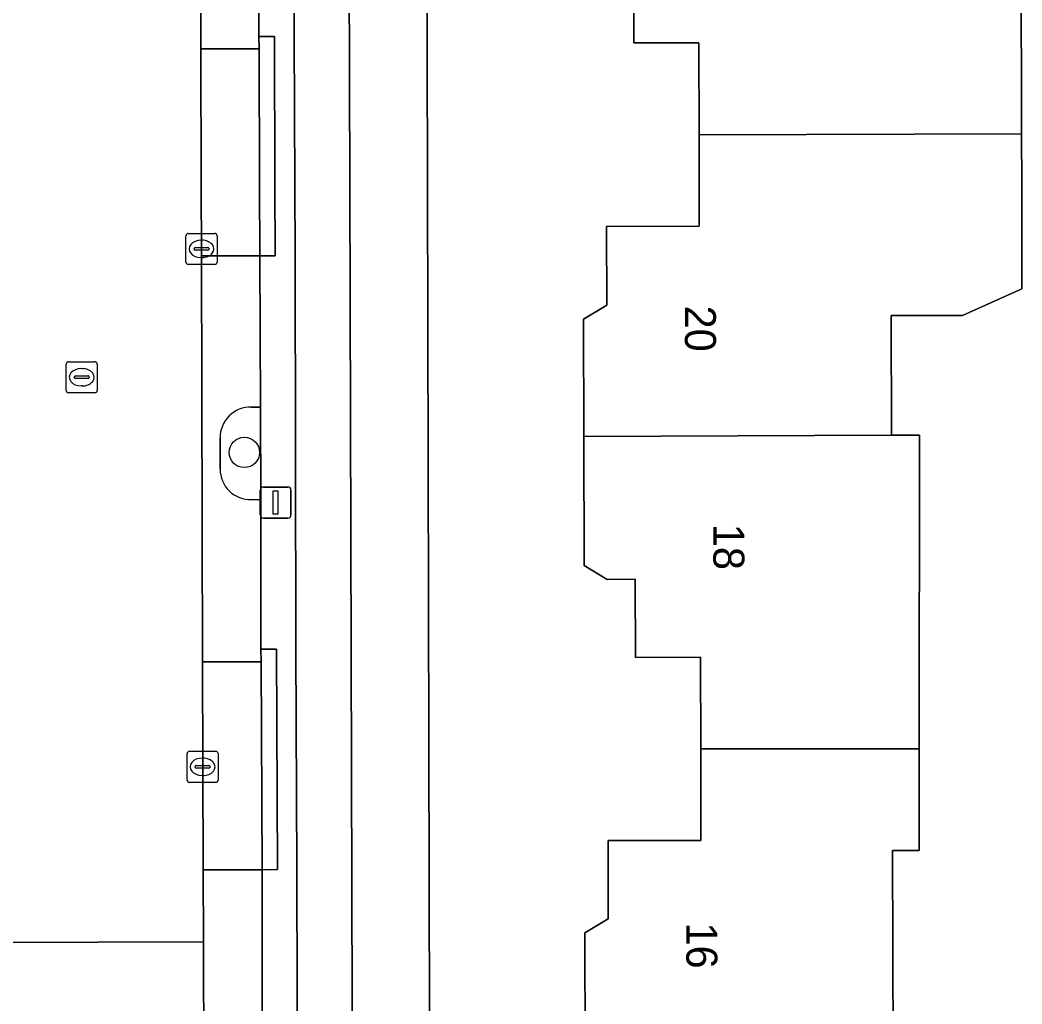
# Model space of a CAD drawing. Extents: x 160455 to 162082, y 388339 to 389736.
# Drawn here: x 161032.93 to 161065.23, y 388473.6 to 388505.31 of the extents above; entities that cross this region are included whole.
import ezdxf

# ---------------------------------------------------------------- set-up
doc = ezdxf.new("R2010")
doc.units = 0
for name, color, linetype in [('IMGEO_Berm_groen', 7, 'Continuous'), ('IMGEO_Boom', 7, 'Continuous'), ('IMGEO_Erf', 7, 'Continuous'), ('IMGEO_Fietspad_gesloten', 7, 'Continuous'), ('IMGEO_Kolk', 7, 'Continuous'), ('IMGEO_Lichtmast', 7, 'Continuous'), ('IMGEO_Pand', 7, 'Continuous'), ('IMGEO_Pand_nummerreeks', 7, 'Continuous'), ('IMGEO_Parkeervlak_open', 7, 'Continuous'), ('IMGEO_Rijbaan_lokaal_gesloten', 7, 'Continuous'), ('IMGEO_Rijbaan_lokaal_open', 7, 'Continuous'), ('IMGEO_Rioolput', 7, 'Continuous'), ('IMGEO_Verkeerseiland_open', 7, 'Continuous'), ('IMGEO_Voetpad_open', 7, 'Continuous')]:
    doc.layers.add(name, color=color, linetype=linetype)

msp = doc.modelspace()

# ---------------------------------------------------------------- linework, layer by layer
at = {"layer": 'IMGEO_Berm_groen'}
for points in [[(161040.679, 388492.832), (161040.384, 388492.835)], [(161040.395, 388489.855), (161040.7, 388489.85), (161040.679, 388492.832)], [(161039.38, 388491.839), (161039.382, 388490.841)]]:
    msp.add_lwpolyline(points, dxfattribs=at)
for centre, radius, start, end in [((161040.369, 388491.846), 0.989, 89.1089, 180.4328), ((161040.359, 388490.832), 0.977, 179.4587, 272.0889)]:
    msp.add_arc(centre, radius, start, end, dxfattribs=at)
at = {"layer": 'IMGEO_Boom'}
msp.add_circle((161040.164, 388491.373), 0.489, dxfattribs=at)
at = {"layer": 'IMGEO_Erf'}
for points in [[(161046.039, 388518.896), (161046.027, 388517.284), (161046.068, 388500), (161046.261, 388419.133)], [(161051.148, 388472.103), (161051.143, 388475.893), (161051.891, 388476.344), (161051.888, 388478.863), (161054.884, 388478.871), (161054.877, 388481.821), (161054.869, 388484.773), (161052.772, 388484.768), (161052.765, 388487.284), (161051.865, 388487.282), (161051.116, 388487.73), (161051.106, 388491.892), (161051.096, 388495.668), (161051.844, 388496.12), (161051.837, 388498.657), (161054.829, 388498.664), (161054.826, 388500), (161054.823, 388501.614), (161054.817, 388504.579), (161052.722, 388504.574), (161052.716, 388507.088)], [(161065.204, 388506.916), (161065.218, 388501.917), (161065.219, 388501.646), (161065.223, 388500), (161065.232, 388496.646), (161063.314, 388495.791), (161061.014, 388495.785), (161061.025, 388491.925), (161061.925, 388491.928), (161061.922, 388481.818), (161061.921, 388478.548), (161061.061, 388478.546), (161061.079, 388472.136)]]:
    msp.add_lwpolyline(points, dxfattribs=at)
at = {"layer": 'IMGEO_Fietspad_gesloten'}
for points in [[(161041.238, 388730.458), (161041.362, 388673.002), (161041.386, 388665.229), (161041.404, 388652.876), (161041.436, 388645.1), (161041.44, 388633.315), (161041.465, 388625.207), (161041.48, 388616.349), (161041.484, 388613.747), (161041.523, 388605.615), (161041.52, 388593.986), (161041.553, 388585.927), (161041.593, 388574.448), (161041.606, 388566.307), (161041.654, 388546.567), (161041.694, 388533.451), (161041.746, 388517.469), (161041.77, 388504.777), (161041.788, 388500), (161041.797, 388497.709), (161041.822, 388485.051), (161041.86, 388477.969), (161041.884, 388465.6)], [(161045.799, 388372.748), (161047.068, 388368.677), (161048.549, 388369.152), (161048.353, 388369.734), (161047.888, 388371.283), (161047.024, 388374.158), (161046.22, 388376.946), (161045.77, 388378.804), (161045.437, 388380.369), (161045.132, 388382.192), (161044.761, 388384.41), (161044.592, 388387.017), (161044.303, 388391.456), (161044.217, 388395.262), (161044.139, 388398.649), (161043.731, 388408.279), (161043.804, 388417.053), (161043.565, 388500), (161043.515, 388517.282), (161043.456, 388533.613), (161043.268, 388616.342)]]:
    msp.add_lwpolyline(points, dxfattribs=at)
at = {"layer": 'IMGEO_Kolk'}
for p, q in [((161038.357, 388498.433), (161039.209, 388498.433)), ((161038.282, 388497.507), (161038.282, 388498.359)), ((161038.77, 388498.213), (161038.795, 388498.213)), ((161039.283, 388498.359), (161039.283, 388497.507)), ((161038.541, 388497.927), (161038.541, 388497.939)), ((161038.979, 388497.89), (161038.581, 388497.89)), ((161038.584, 388497.976), (161038.982, 388497.976)), ((161039.025, 388497.939), (161039.025, 388497.927)), ((161038.793, 388497.653), (161038.768, 388497.653)), ((161039.209, 388497.433), (161038.357, 388497.433)), ((161038.316, 388480.814), (161038.316, 388481.666)), ((161038.391, 388481.74), (161039.243, 388481.74)), ((161039.317, 388481.666), (161039.317, 388480.814)), ((161038.804, 388481.52), (161038.829, 388481.52)), ((161038.575, 388481.234), (161038.575, 388481.246)), ((161039.013, 388481.197), (161038.615, 388481.197)), ((161038.618, 388481.283), (161039.016, 388481.283)), ((161039.059, 388481.246), (161039.059, 388481.234)), ((161039.243, 388480.74), (161038.391, 388480.74)), ((161038.827, 388480.96), (161038.802, 388480.96))]:
    msp.add_line(p, q, dxfattribs=at)
for points in [[(161038.357, 388498.433), (161039.209, 388498.433)], [(161038.282, 388497.507), (161038.282, 388498.359)], [(161039.283, 388498.359), (161039.283, 388497.507)], [(161039.209, 388497.433), (161038.357, 388497.433)], [(161038.316, 388480.814), (161038.316, 388481.666)], [(161038.391, 388481.74), (161039.243, 388481.74)], [(161039.317, 388481.666), (161039.317, 388480.814)], [(161039.243, 388480.74), (161038.391, 388480.74)]]:
    msp.add_lwpolyline(points, dxfattribs=at)
for centre, radius, start, end in [((161038.359, 388498.357), 0.0765, 91.552, 178.448), ((161038.359, 388498.357), 0.0765, 91.552, 178.448), ((161039.207, 388498.357), 0.0765, 1.552, 88.448), ((161039.207, 388498.357), 0.0765, 1.552, 88.448), ((161038.581, 388497.936), 0.0403, 85.8775, 175.7526), ((161038.578, 388497.926), 0.0366, 178.938, 274.7102), ((161038.982, 388497.933), 0.043, 264.8664, 352.4533), ((161038.986, 388497.938), 0.0386, 1.7309, 96.639), ((161038.359, 388497.509), 0.0765, 181.552, 268.448), ((161038.359, 388497.509), 0.0765, 181.552, 268.448), ((161039.207, 388497.509), 0.0765, 271.552, 358.448), ((161039.207, 388497.509), 0.0765, 271.552, 358.448), ((161038.393, 388481.664), 0.0765, 91.552, 178.448), ((161038.393, 388481.664), 0.0765, 91.552, 178.448), ((161039.241, 388481.664), 0.0765, 1.552, 88.448), ((161039.241, 388481.664), 0.0765, 1.552, 88.448), ((161038.615, 388481.243), 0.0403, 85.8775, 175.7526), ((161038.612, 388481.233), 0.0366, 178.938, 274.7102), ((161039.016, 388481.24), 0.043, 264.8664, 352.4533), ((161039.02, 388481.245), 0.0386, 1.7309, 96.639), ((161038.393, 388480.816), 0.0765, 181.552, 268.448), ((161038.393, 388480.816), 0.0765, 181.552, 268.448), ((161039.241, 388480.816), 0.0765, 271.552, 358.448), ((161039.241, 388480.816), 0.0765, 271.552, 358.448)]:
    msp.add_arc(centre, radius, start, end, dxfattribs=at)
for centre, major_axis, ratio, start_param, end_param in [((161038.769, 388497.933), (-0.387, 0.002), 0.722429, 4.712389, 7.853982), ((161038.794, 388497.933), (-0.39, 0.002), 0.717154, 1.570796, 4.712389), ((161038.803, 388481.24), (-0.387, 0.002), 0.722429, 4.712389, 7.853982), ((161038.828, 388481.24), (-0.39, 0.002), 0.717154, 1.570796, 4.712389)]:
    msp.add_ellipse(centre, major_axis=major_axis, ratio=ratio, start_param=start_param, end_param=end_param, dxfattribs=at)
at = {"layer": 'IMGEO_Lichtmast'}
for p, q in [((161040.677, 388489.359), (161040.677, 388490.159)), ((161040.677, 388490.159), (161040.677, 388489.359)), ((161040.777, 388490.259), (161041.567, 388490.259)), ((161041.567, 388490.259), (161040.777, 388490.259)), ((161041.667, 388490.159), (161041.667, 388489.359)), ((161041.667, 388489.359), (161041.667, 388490.159)), ((161041.567, 388489.259), (161040.777, 388489.259)), ((161040.777, 388489.259), (161041.567, 388489.259))]:
    msp.add_line(p, q, dxfattribs=at)
msp.add_lwpolyline([(161041.097, 388490.134), (161041.247, 388490.134), (161041.247, 388489.384), (161041.097, 388489.384), (161041.097, 388490.134)], dxfattribs=at)
for centre, start, end in [((161040.777, 388490.159), 90, 180), ((161040.777, 388490.159), 90, 180), ((161041.567, 388490.159), 0, 90), ((161041.567, 388490.159), 360, 90), ((161040.777, 388489.359), 180, 270), ((161040.777, 388489.359), 180, 270), ((161041.567, 388489.359), 270, 0), ((161041.567, 388489.359), 270, 0)]:
    msp.add_arc(centre, 0.1, start, end, dxfattribs=at)
at = {"layer": 'IMGEO_Pand'}
for points in [[(161065.204, 388506.916), (161063.292, 388507.491), (161061.882, 388507.487), (161061.871, 388511.547), (161060.972, 388511.543), (161051.061, 388511.504), (161051.07, 388507.534), (161051.816, 388507.086), (161052.716, 388507.088), (161052.722, 388504.574), (161054.817, 388504.579), (161054.823, 388501.614), (161065.219, 388501.646), (161065.218, 388501.917)], [(161065.219, 388501.646), (161054.823, 388501.614), (161054.826, 388500), (161054.829, 388498.664), (161051.837, 388498.657), (161051.844, 388496.12), (161051.096, 388495.668), (161051.106, 388491.892), (161061.025, 388491.925), (161061.014, 388495.785), (161063.314, 388495.791), (161065.232, 388496.646), (161065.223, 388500)], [(161051.106, 388491.892), (161051.116, 388487.73), (161051.865, 388487.282), (161052.765, 388487.284), (161052.772, 388484.768), (161054.869, 388484.773), (161054.877, 388481.821), (161061.922, 388481.818), (161061.925, 388491.928), (161061.025, 388491.925)], [(161051.148, 388472.103), (161061.079, 388472.136), (161061.061, 388478.546), (161061.921, 388478.548), (161061.922, 388481.818), (161054.877, 388481.821), (161054.884, 388478.871), (161051.888, 388478.863), (161051.891, 388476.344), (161051.143, 388475.893)]]:
    msp.add_lwpolyline(points, close=True, dxfattribs=at)
at = {"layer": 'IMGEO_Parkeervlak_open'}
for points in [[(161040.6, 388518.11), (161038.726, 388518.098), (161038.763, 388504.379), (161040.636, 388504.384), (161040.634, 388504.783), (161040.614, 388510.012), (161040.311, 388510.02)], [(161040.661, 388497.711), (161038.781, 388497.706), (161038.817, 388484.62), (161040.702, 388484.625), (161040.7, 388485.032), (161040.7, 388489.85), (161040.395, 388489.855)], [(161040.384, 388492.835), (161040.679, 388492.832), (161040.661, 388497.711)], [(161039.382, 388490.841), (161039.38, 388491.839)], [(161040.736, 388477.925), (161038.836, 388477.92), (161038.842, 388475.598), (161038.863, 388467.758), (161038.869, 388465.587), (161040.745, 388465.592), (161040.749, 388470.234), (161040.466, 388470.225)], [(161040.444, 388473.201), (161040.743, 388473.214), (161040.736, 388477.925)]]:
    msp.add_lwpolyline(points, dxfattribs=at)
for points in [[(161040.636, 388504.384), (161038.763, 388504.379), (161038.775, 388500), (161038.781, 388497.706), (161040.661, 388497.711), (161040.652, 388500)], [(161040.702, 388484.625), (161038.817, 388484.62), (161038.836, 388477.92), (161040.736, 388477.925)]]:
    msp.add_lwpolyline(points, close=True, dxfattribs=at)
for centre, radius, start, end in [((161040.369, 388491.846), 0.989, 89.1089, 180.4328), ((161040.359, 388490.832), 0.977, 179.4587, 272.0889)]:
    msp.add_arc(centre, radius, start, end, dxfattribs=at)
at = {"layer": 'IMGEO_Rijbaan_lokaal_gesloten'}
msp.add_lwpolyline([(161032.004, 388475.58), (161038.842, 388475.598), (161038.836, 388477.92), (161038.817, 388484.62), (161038.781, 388497.706), (161038.775, 388500), (161038.763, 388504.379), (161038.726, 388518.098), (161038.761, 388518.57), (161038.729, 388530.808), (161038.683, 388533.549), (161038.645, 388547.003), (161038.626, 388553.687), (161038.589, 388566.659), (161038.569, 388573.661), (161038.533, 388586.278)], dxfattribs=at)
at = {"layer": 'IMGEO_Rijbaan_lokaal_open'}
msp.add_lwpolyline([(161032.004, 388475.58), (161031.753, 388467.74), (161038.863, 388467.758), (161038.842, 388475.598)], close=True, dxfattribs=at)
at = {"layer": 'IMGEO_Rioolput'}
for p, q in [((161034.421, 388493.37), (161034.421, 388494.222)), ((161034.496, 388494.296), (161035.348, 388494.296)), ((161035.422, 388494.222), (161035.422, 388493.37)), ((161034.909, 388494.076), (161034.934, 388494.076)), ((161034.68, 388493.79), (161034.68, 388493.802)), ((161035.118, 388493.753), (161034.72, 388493.753)), ((161034.723, 388493.839), (161035.121, 388493.839)), ((161035.164, 388493.802), (161035.164, 388493.79)), ((161035.348, 388493.296), (161034.496, 388493.296)), ((161034.932, 388493.516), (161034.907, 388493.516))]:
    msp.add_line(p, q, dxfattribs=at)
for points in [[(161034.421, 388493.37), (161034.421, 388494.222)], [(161034.496, 388494.296), (161035.348, 388494.296)], [(161035.422, 388494.222), (161035.422, 388493.37)], [(161035.348, 388493.296), (161034.496, 388493.296)]]:
    msp.add_lwpolyline(points, dxfattribs=at)
for centre, radius, start, end in [((161034.498, 388494.22), 0.0765, 91.552, 178.448), ((161034.498, 388494.22), 0.0765, 91.552, 178.448), ((161035.346, 388494.22), 0.0765, 1.552, 88.448), ((161035.346, 388494.22), 0.0765, 1.552, 88.448), ((161034.72, 388493.799), 0.0403, 85.8775, 175.7526), ((161034.717, 388493.789), 0.0366, 178.938, 274.7102), ((161035.121, 388493.796), 0.043, 264.8664, 352.4533), ((161035.125, 388493.801), 0.0386, 1.7309, 96.639), ((161034.498, 388493.372), 0.0765, 181.552, 268.448), ((161034.498, 388493.372), 0.0765, 181.552, 268.448), ((161035.346, 388493.372), 0.0765, 271.552, 358.448), ((161035.346, 388493.372), 0.0765, 271.552, 358.448)]:
    msp.add_arc(centre, radius, start, end, dxfattribs=at)
for centre, major_axis, ratio, start_param, end_param in [((161034.908, 388493.796), (-0.387, 0.002), 0.722429, 4.712389, 7.853982), ((161034.933, 388493.796), (-0.39, 0.002), 0.717154, 1.570796, 4.712389)]:
    msp.add_ellipse(centre, major_axis=major_axis, ratio=ratio, start_param=start_param, end_param=end_param, dxfattribs=at)
at = {"layer": 'IMGEO_Verkeerseiland_open'}
for points in [[(161041.86, 388477.969), (161041.822, 388485.051), (161041.797, 388497.709), (161041.788, 388500), (161041.77, 388504.777), (161041.746, 388517.469), (161041.694, 388533.451), (161041.654, 388546.567), (161041.606, 388566.307), (161041.593, 388574.448), (161041.553, 388585.927), (161041.52, 388593.986), (161041.523, 388605.615), (161041.484, 388613.747), (161041.48, 388616.349), (161041.465, 388625.207), (161041.44, 388633.315), (161041.436, 388645.1), (161041.404, 388652.876), (161041.386, 388665.229), (161041.362, 388673.002), (161041.238, 388730.458)], [(161039.228, 388530.809), (161039.26, 388518.571), (161038.761, 388518.57), (161038.726, 388518.098), (161040.6, 388518.11), (161040.612, 388513.031), (161040.614, 388510.012), (161040.634, 388504.783), (161041.134, 388504.784), (161041.151, 388500), (161041.159, 388497.712), (161040.661, 388497.711), (161040.679, 388492.832), (161040.7, 388489.85), (161040.7, 388485.032), (161041.199, 388485.034), (161041.235, 388477.927), (161040.736, 388477.925), (161040.743, 388473.214)], [(161042.017, 388414.64), (161042.023, 388418.572), (161041.931, 388438.385), (161041.946, 388446.081), (161041.91, 388457.852), (161041.884, 388465.6), (161041.86, 388477.969)]]:
    msp.add_lwpolyline(points, dxfattribs=at)
for points in [[(161041.134, 388504.784), (161040.634, 388504.783), (161040.636, 388504.384), (161040.652, 388500), (161040.661, 388497.711), (161041.159, 388497.712), (161041.151, 388500)], [(161041.199, 388485.034), (161040.7, 388485.032), (161040.702, 388484.625), (161040.736, 388477.925), (161041.235, 388477.927)]]:
    msp.add_lwpolyline(points, close=True, dxfattribs=at)
at = {"layer": 'IMGEO_Voetpad_open'}
for points in [[(161046.068, 388500), (161046.027, 388517.284), (161046.039, 388518.896), (161046.028, 388522.655), (161046.028, 388522.894), (161046.002, 388527.39), (161045.99, 388533.147), (161045.988, 388533.608), (161043.456, 388533.613), (161043.515, 388517.282), (161043.565, 388500), (161043.804, 388417.053)], [(161046.261, 388419.133), (161046.068, 388500)]]:
    msp.add_lwpolyline(points, dxfattribs=at)

# ---------------------------------------------------------------- texts
at = {"layer": 'IMGEO_Pand_nummerreeks'}
for s, rotation, p in [('20', 270.1581, (161054.364, 388496.106)), ('18', 270.1594, (161055.28, 388489.072)), ('16', 270.0682, (161054.411, 388476.223))]:
    msp.add_text(s, height=1, rotation=rotation, dxfattribs=at).set_placement(p)

doc.saveas('drawing.dxf')
